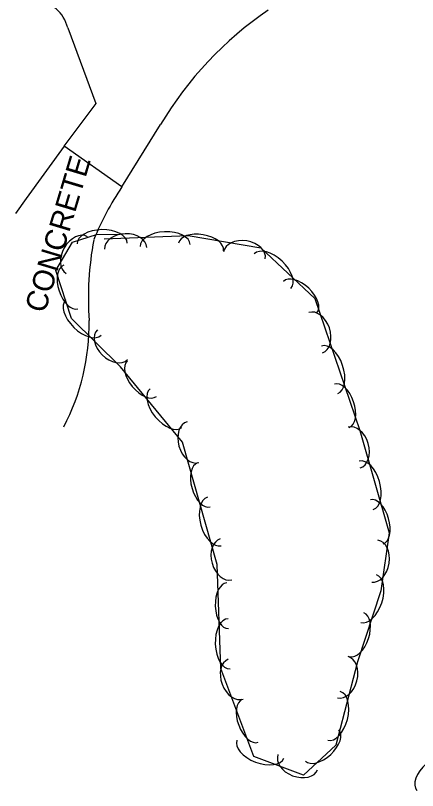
# Model space of a CAD drawing. Extents: x 954793 to 988390, y 1867850 to 1924428.
# Drawn here: x 957855.5 to 957949.4, y 1918587.7 to 1918768.7 of the extents above; entities that cross this region are included whole.
import ezdxf

# ---------------------------------------------------------------- set-up
doc = ezdxf.new("R2010")
doc.units = 0
for name, color, linetype in [('S_DRIVEWAY', 7, 'Continuous'), ('S_DRIVEWAY_ANNOT', 7, 'Continuous'), ('S_TREE', 7, 'Continuous')]:
    doc.layers.add(name, color=color, linetype=linetype)

msp = doc.modelspace()

# ---------------------------------------------------------------- linework, layer by layer
at = {"layer": 'S_DRIVEWAY'}
for points in [[(957867.66, 1918765.82), (957874.26, 1918748.18), (957866.74, 1918738.19)], [(957880.3, 1918728.67), (957889.35, 1918743.23)], [(957880.29, 1918728.66), (957866.8, 1918738.21), (957857.94, 1918726), (957857.94, 1918726), (957855.46, 1918722.51)]]:
    msp.add_lwpolyline(points, dxfattribs=at)
for centre, major_axis, ratio, start_param, end_param in [((957859.52, 1918763.8), (-2.15, 8.29), 0.979155, 4.701995, 5.939767), ((957961.56, 1918701.38), (-80.61, -23.26), 0.989879, 5.029899, 5.471809), ((957935.45, 1918690.9), (11.86, -66.05), 0.992229, 3.938193, 4.146693), ((957942.71, 1918702.63), (9.17, -70.55), 0.986913, 4.390538, 4.657183), ((957820.02, 1918696.94), (17.12, -49.82), 0.9997, 0.76099, 1.25037)]:
    msp.add_ellipse(centre, major_axis=major_axis, ratio=ratio, start_param=start_param, end_param=end_param, dxfattribs=at)
at = {"layer": 'S_TREE'}
msp.add_lwpolyline([(957876.14, 1918716.54), (957895.82, 1918717.31), (957912.82, 1918714.48), (957925.38, 1918702.64), (957935.92, 1918671.84), (957942.8, 1918647.92), (957940.8, 1918634.37), (957935.34, 1918617.83), (957930.33, 1918598.36), (957922.78, 1918591.31), (957911.17, 1918595.71), (957903.45, 1918616.23), (957902.55, 1918640.48), (957894.45, 1918669.05), (957879.98, 1918686.65), (957868.56, 1918697.94), (957864.92, 1918709.17), (957868.78, 1918715.79), (957874.41, 1918717.57), (957879.92, 1918717.68)], dxfattribs=at)
for centre, major_axis, ratio in [((957869.78, 1918712.77), (-2.5, -4.28), 0.685311), ((957875.7, 1918715.47), (-5.87, -0.11), 0.55008), ((957881.19, 1918714.35), (-4.95, -0.19), 0.685311), ((957890.43, 1918714.98), (-5.86, -0.23), 0.55008), ((957898.81, 1918714.66), (-5.27, 0.88), 0.540699), ((957908.94, 1918712.71), (-4.89, 0.81), 0.685311), ((957915.53, 1918709.01), (-4.27, 4.02), 0.55008), ((957868.4, 1918705.31), (1.65, -5.09), 0.540699), ((957921.98, 1918702.93), (-3.89, 3.67), 0.540699), ((957871.34, 1918698.18), (4.17, -4.13), 0.55008), ((957925.59, 1918694.65), (-1.6, 4.69), 0.685311), ((957878.1, 1918691.85), (3.52, -3.48), 0.685311), ((957928.84, 1918685.97), (-1.9, 5.55), 0.55008), ((957884.99, 1918683.9), (3.4, -4.13), 0.540699), ((957890.62, 1918677.04), (3.73, -4.53), 0.55008), ((957931.71, 1918677.58), (-1.73, 5.06), 0.540699), ((957896.92, 1918669.07), (1.35, -4.77), 0.685311), ((957934.6, 1918667.81), (-1.37, 4.76), 0.685311), ((957937.41, 1918658.98), (-1.62, 5.64), 0.55008), ((957899.48, 1918659.09), (1.46, -5.14), 0.540699), ((957901.9, 1918650.56), (1.6, -5.65), 0.55008), ((957939.86, 1918650.46), (-1.48, 5.14), 0.540699), ((957904.67, 1918641.72), (1.35, -4.77), 0.685311), ((957939.41, 1918641.3), (0.72, 4.9), 0.685311), ((957937.96, 1918632.56), (1.84, 5.57), 0.55008), ((957905.03, 1918630.88), (0.2, -5.34), 0.540699), ((957935.19, 1918624.13), (1.67, 5.08), 0.540699), ((957905.36, 1918622.01), (0.22, -5.86), 0.55008), ((957906.93, 1918613.75), (1.74, -4.64), 0.685311), ((957931.95, 1918614.2), (1.24, 4.8), 0.685311), ((957929.89, 1918605.16), (1.46, 5.68), 0.55008), ((957910.32, 1918604.01), (1.88, -5), 0.540699), ((957927.13, 1918598.28), (3.9, 3.65), 0.540699), ((957912.67, 1918597.41), (5.49, -2.08), 0.55008), ((957953.64, 1918591.64), (-4.39, -3.89), 0.55008), ((957921.42, 1918594.37), (4.63, -1.76), 0.685311)]:
    msp.add_ellipse(centre, major_axis=major_axis, ratio=ratio, start_param=3.141593, end_param=6.283185, dxfattribs=at)

# ---------------------------------------------------------------- texts
at = {"layer": 'S_DRIVEWAY_ANNOT'}
msp.add_text('CONCRETE', height=5, rotation=73.3208, dxfattribs=at).set_placement((957862.33, 1918699.01))

doc.saveas('drawing.dxf')
